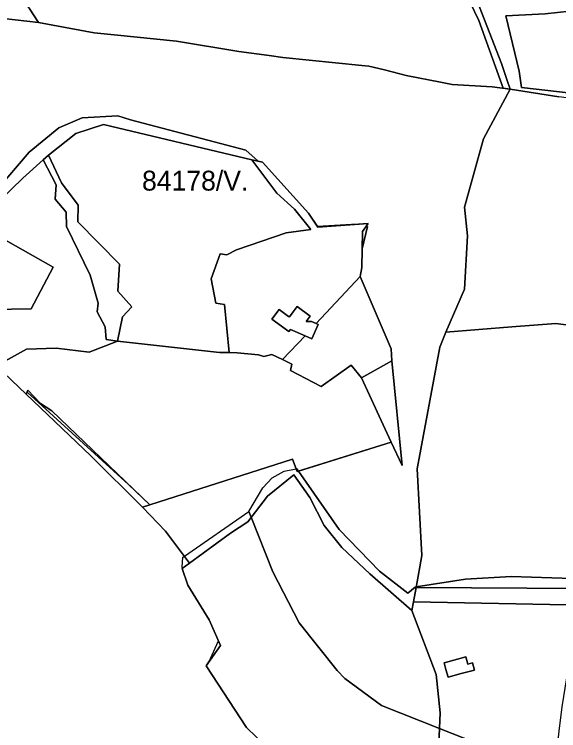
# Model space of a CAD drawing. Extents: x -477304 to -465429, y -1159113 to -1149210.
# Drawn here: x -475695 to -475284, y -1155429 to -1154887 of the extents above; entities that cross this region are included whole.
import ezdxf

# ---------------------------------------------------------------- set-up
doc = ezdxf.new("R2010")
doc.units = 0
for name, color, linetype in [('BPEJ_s', 7, 'Continuous'), ('ostatni_s', 7, 'Continuous'), ('PUPFL_s', 7, 'Continuous'), ('trav_porost_s', 7, 'Continuous')]:
    doc.layers.add(name, color=color, linetype=linetype)

msp = doc.modelspace()

# ---------------------------------------------------------------- linework, layer by layer
at = {"layer": 'BPEJ_s'}
for points in [[(-475368, -1154842.5), (-475344.5, -1154892), (-475326.08, -1154943.1), (-475320.81, -1154943.71), (-475284.03, -1154949.65)], [(-475284.03, -1154949.65), (-475320.81, -1154943.71), (-475326.08, -1154943.1), (-475344.5, -1154892), (-475368, -1154842.5)], [(-475274, -1155313.5), (-475320, -1155312), (-475354.5, -1155314), (-475391.67, -1155319.87), (-475392.5, -1155320), (-475398, -1155324.5), (-475419.5, -1155308), (-475450, -1155276.5), (-475480.68, -1155232.4), (-475410.57, -1155210.49), (-475402.4, -1155228.17), (-475410.03, -1155149.04), (-475410.58, -1155139.9), (-475434.09, -1155085.41), (-475432.84, -1155078.62), (-475432.6, -1155064.41), (-475428.5, -1155047.5), (-475429.5, -1155047.37), (-475428.01, -1155045.36), (-475439.1, -1155046.17), (-475440.5, -1155046), (-475466.31, -1155047.64), (-475473.15, -1155037.53), (-475507.68, -1154999.08), (-475511.19, -1154998.24), (-475520.5, -1154990), (-475607.5, -1154967), (-475617, -1154964), (-475644, -1154965.5), (-475661.5, -1154973), (-475684, -1154991.5), (-475709.27, -1155020.69)], [(-475709.27, -1155020.69), (-475684, -1154991.5), (-475661.5, -1154973), (-475644, -1154965.5), (-475617, -1154964), (-475607.5, -1154967), (-475520.5, -1154990), (-475511.19, -1154998.24), (-475507.68, -1154999.08), (-475473.15, -1155037.53), (-475466.31, -1155047.64), (-475440.5, -1155046), (-475439.1, -1155046.17), (-475428.01, -1155045.36), (-475429.5, -1155047.37), (-475428.5, -1155047.5), (-475432.6, -1155064.41), (-475432.84, -1155078.62), (-475434.09, -1155085.41), (-475410.58, -1155139.9), (-475410.03, -1155149.04), (-475402.4, -1155228.17), (-475410.57, -1155210.49), (-475480.68, -1155232.4)], [(-475480.68, -1155232.4), (-475482, -1155230.5), (-475482.38, -1155230.58), (-475485.11, -1155223.34), (-475592.88, -1155257.89), (-475608.97, -1155242.46), (-475685.57, -1155172.67), (-475686.18, -1155174.39), (-475708.9, -1155152.92)], [(-475546.76, -1155374.34), (-475547, -1155374), (-475541.11, -1155360.59), (-475548.17, -1155344.8), (-475564.28, -1155318.53), (-475568.58, -1155306.05), (-475568.08, -1155305.69), (-475568.5, -1155305), (-475568, -1155297.5), (-475566.82, -1155296.69), (-475518, -1155263), (-475507.5, -1155245), (-475500.5, -1155237.5), (-475491.5, -1155232.5), (-475482.38, -1155230.58), (-475485.11, -1155223.34), (-475592.88, -1155257.89), (-475608.97, -1155242.46), (-475685.57, -1155172.67), (-475686.18, -1155174.39), (-475708.9, -1155152.92)], [(-475346.57, -1155437.61), (-475374.1, -1155426.78), (-475418, -1155409.5), (-475445.5, -1155389), (-475451.5, -1155383), (-475480, -1155347), (-475500, -1155308.5), (-475516.3, -1155267.28), (-475518, -1155263), (-475507.5, -1155245), (-475500.5, -1155237.5), (-475491.5, -1155232.5), (-475482.38, -1155230.58), (-475482, -1155230.5), (-475480.68, -1155232.4), (-475450, -1155276.5), (-475419.5, -1155308), (-475398, -1155324.5), (-475392.5, -1155320), (-475391.67, -1155319.87), (-475354.5, -1155314), (-475320, -1155312), (-475274, -1155313.5)], [(-475505.2, -1155440.34), (-475519.93, -1155426.08), (-475550.41, -1155379.4), (-475546.76, -1155374.34), (-475547, -1155374), (-475541.11, -1155360.59), (-475548.17, -1155344.8), (-475564.28, -1155318.53), (-475568.58, -1155306.05), (-475568.08, -1155305.69), (-475568.5, -1155305), (-475568, -1155297.5), (-475566.82, -1155296.69), (-475518, -1155263), (-475516.3, -1155267.28), (-475500, -1155308.5), (-475480, -1155347), (-475451.5, -1155383), (-475445.5, -1155389), (-475418, -1155409.5), (-475374.1, -1155426.78), (-475346.57, -1155437.61)], [(-475206.15, -1155553.48), (-475298.74, -1155543.35), (-475298.4, -1155538.72), (-475370.5, -1155532), (-475384.18, -1155528.48), (-475388, -1155527.5), (-475369.73, -1155473.16), (-475375.63, -1155465.96), (-475386.46, -1155473.92), (-475398.39, -1155484.42), (-475419.32, -1155447.47), (-475439.21, -1155462.74), (-475441.88, -1155467.2), (-475471.28, -1155454.19), (-475487.02, -1155458.16), (-475488.68, -1155455.09), (-475490.83, -1155452.48), (-475491, -1155452.5), (-475492.2, -1155450.81), (-475494.71, -1155447.77), (-475505.2, -1155440.34), (-475519.93, -1155426.08), (-475550.41, -1155379.4), (-475546.76, -1155374.34)]]:
    msp.add_lwpolyline(points, dxfattribs=at)
at = {"layer": 'ostatni_s'}
for points in [[(-475631.89, -1155105.4), (-475637.97, -1155084.34), (-475655.71, -1155047.61), (-475656, -1155036.69), (-475664.41, -1155027.01), (-475663.7, -1155016.16), (-475673.45, -1154997.28), (-475669.45, -1154993.64), (-475659.51, -1155014.57), (-475646.93, -1155031.46), (-475647.34, -1155044.02), (-475615.89, -1155076.06), (-475617.15, -1155096.43), (-475606.59, -1155108.17), (-475613.57, -1155115.74), (-475617.23, -1155134.17), (-475625.75, -1155132.88), (-475626.59, -1155123.34), (-475632.64, -1155112)], [(-475488.09, -1155115.48), (-475487.5, -1155115.91), (-475484.67, -1155112.1), (-475481.64, -1155108.03), (-475471.89, -1155115.29), (-475474.92, -1155119.36), (-475470.9, -1155119.4), (-475467.33, -1155120.98), (-475465.72, -1155121.69), (-475470.5, -1155132.53), (-475475.68, -1155130.25), (-475486.75, -1155125.37), (-475487.96, -1155126.99), (-475500.63, -1155117.57), (-475495.16, -1155110.21)], [(-475592.88, -1155257.89), (-475598.51, -1155259.66), (-475637.39, -1155220.94), (-475686.18, -1155174.39), (-475685.08, -1155171.31), (-475675.57, -1155181.44), (-475667, -1155186.81)], [(-475258.3, -1155321.13), (-475265.12, -1155333.72), (-475393.84, -1155331.14), (-475391.77, -1155320.42), (-475308.3, -1155320.87)], [(-475349.09, -1155377.2), (-475347.61, -1155382.71), (-475357.74, -1155385.42), (-475367.71, -1155388.09), (-475369.27, -1155382.25), (-475370.61, -1155377.22), (-475360.65, -1155374.55), (-475354.16, -1155372.81), (-475352.72, -1155378.17)]]:
    msp.add_lwpolyline(points, close=True, dxfattribs=at)
at = {"layer": 'PUPFL_s'}
for points in [[(-475379.16, -1154796.47), (-475379.52, -1154783.3), (-475344.14, -1154758.68), (-475327.42, -1154748.26), (-475314, -1154745.65), (-475307.86, -1154745.46), (-475284.7, -1154777.16), (-475276.22, -1154879.63), (-475275.62, -1154884.92), (-475294.21, -1154887), (-475323.97, -1154888.33), (-475313.93, -1154930.12), (-475312.32, -1154942.54), (-475274.81, -1154946.88), (-475268.25, -1154944.42), (-475266.98, -1154952), (-475284.03, -1154949.65), (-475320.81, -1154943.71), (-475322.92, -1154937.38), (-475327.41, -1154924.36), (-475349.58, -1154867.17), (-475365.29, -1154841.42), (-475372.3, -1154809.53)], [(-475751.05, -1154776.76), (-475742.66, -1154773.84), (-475738.35, -1154790.52), (-475733.01, -1154803.72), (-475726, -1154811.88), (-475721.44, -1154827.57), (-475719.65, -1154841.98), (-475684.1, -1154882.5), (-475677, -1154893.46), (-475712.37, -1154889.51), (-475724.36, -1154887.56), (-475734.45, -1154886.41), (-475740.4, -1154885.63), (-475732.1, -1154868.76), (-475728.63, -1154856.63), (-475728.35, -1154847.44), (-475730, -1154833.8), (-475737.29, -1154809.63), (-475745.57, -1154795.22)], [(-475323.97, -1154888.33), (-475294.21, -1154887), (-475275.62, -1154884.92), (-475272.6, -1154917.2), (-475268.25, -1154944.42), (-475274.81, -1154946.88), (-475312.32, -1154942.54), (-475313.93, -1154930.12)], [(-475165.59, -1155286.93), (-475157.25, -1155305.04), (-475140.62, -1155330.7), (-475148, -1155324.71), (-475198.47, -1155283.71), (-475226.82, -1155269.18), (-475229.05, -1155272.86), (-475246.26, -1155301.25), (-475258.3, -1155321.13), (-475308.3, -1155320.87), (-475391.77, -1155320.42), (-475387.55, -1155296.23), (-475391.09, -1155230.71), (-475373.8, -1155138.84), (-475369.33, -1155127.33), (-475319.49, -1155123.4), (-475286.37, -1155120.79), (-475232.3, -1155127.82), (-475212.97, -1155173.93), (-475193.64, -1155220.04)]]:
    msp.add_lwpolyline(points, close=True, dxfattribs=at)
for points in [[(-475349.58, -1154867.17), (-475327.41, -1154924.36), (-475322.92, -1154937.38), (-475320.81, -1154943.71), (-475334.43, -1154942.14), (-475364.61, -1154940.34), (-475373.41, -1154938.51), (-475399.28, -1154933.58), (-475415.69, -1154929.17), (-475427.42, -1154926.46), (-475432.74, -1154925.83), (-475492.39, -1154919.9), (-475502.82, -1154918.26), (-475525.66, -1154915.41), (-475572.7, -1154907.65), (-475619.85, -1154902.87), (-475634.82, -1154901.17), (-475677, -1154893.46), (-475684.1, -1154882.5)], [(-475712.37, -1154889.51), (-475677, -1154893.46), (-475634.82, -1154901.17), (-475619.85, -1154902.87), (-475572.7, -1154907.65), (-475525.66, -1154915.41), (-475502.82, -1154918.26), (-475492.39, -1154919.9), (-475432.74, -1154925.83), (-475427.42, -1154926.46), (-475415.69, -1154929.17), (-475399.28, -1154933.58), (-475373.41, -1154938.51), (-475364.61, -1154940.34), (-475334.43, -1154942.14), (-475320.81, -1154943.71), (-475340.85, -1154981.34), (-475355.33, -1155032.98), (-475353.1, -1155054.61), (-475355.22, -1155095.03), (-475369.33, -1155127.33), (-475373.8, -1155138.84), (-475391.09, -1155230.71), (-475387.55, -1155296.23), (-475391.77, -1155320.42), (-475393.84, -1155331.14), (-475395.11, -1155337.73), (-475426.71, -1155309.91), (-475447.81, -1155290.16), (-475461.33, -1155273.49), (-475471.95, -1155252.25), (-475484.21, -1155235.16), (-475503.96, -1155251.29), (-475518.95, -1155270.71), (-475531.92, -1155279.21), (-475562.89, -1155301.89), (-475581.12, -1155277.76), (-475598.51, -1155259.66), (-475592.88, -1155257.89), (-475485.11, -1155223.34), (-475481.59, -1155232.68), (-475410.57, -1155210.49), (-475402.4, -1155228.17), (-475410.03, -1155149.04), (-475410.58, -1155139.9), (-475434.09, -1155085.41), (-475432.84, -1155078.62), (-475432.39, -1155051.27), (-475428.01, -1155045.36), (-475465.96, -1155048.15), (-475473.15, -1155037.53), (-475507.68, -1154999.08), (-475515.82, -1154997.14), (-475627.94, -1154970.47), (-475648.79, -1154977.39), (-475669.45, -1154993.64), (-475673.45, -1154997.28), (-475688.7, -1155011.14), (-475705.89, -1155027.79)], [(-475232.3, -1155127.82), (-475286.37, -1155120.79), (-475319.49, -1155123.4), (-475369.33, -1155127.33), (-475355.22, -1155095.03), (-475353.1, -1155054.61), (-475355.33, -1155032.98), (-475340.85, -1154981.34), (-475320.81, -1154943.71), (-475284.03, -1154949.65)], [(-475708.9, -1155152.92), (-475686.18, -1155174.39), (-475637.39, -1155220.94), (-475598.51, -1155259.66), (-475581.12, -1155277.76), (-475562.89, -1155301.89), (-475568.58, -1155306.05), (-475564.28, -1155318.53), (-475548.17, -1155344.8), (-475539.48, -1155364.24), (-475550.41, -1155379.4), (-475519.93, -1155426.08), (-475505.2, -1155440.34)]]:
    msp.add_lwpolyline(points, dxfattribs=at)
at = {"layer": 'trav_porost_s'}
for points in [[(-475515.82, -1154997.14), (-475496.96, -1155022.49), (-475483.7, -1155034.6), (-475471.27, -1155049.9), (-475489.8, -1155052.33), (-475527.5, -1155065.31), (-475534.71, -1155068.97), (-475539.83, -1155068.22), (-475546.61, -1155087.08), (-475543.12, -1155105.63), (-475536.44, -1155106.44), (-475532.94, -1155142.84), (-475540.16, -1155142.75), (-475617.23, -1155134.17), (-475613.57, -1155115.74), (-475606.59, -1155108.17), (-475617.15, -1155096.43), (-475615.89, -1155076.06), (-475647.34, -1155044.02), (-475646.93, -1155031.46), (-475659.51, -1155014.57), (-475669.45, -1154993.64), (-475648.79, -1154977.39), (-475627.94, -1154970.47)], [(-475705.89, -1155027.79), (-475688.7, -1155011.14), (-475673.45, -1154997.28), (-475663.7, -1155016.16), (-475664.41, -1155027.01), (-475656, -1155036.69), (-475655.71, -1155047.61), (-475637.97, -1155084.34), (-475631.89, -1155105.4), (-475632.64, -1155112), (-475626.59, -1155123.34), (-475625.75, -1155132.88), (-475617.23, -1155134.17), (-475638.69, -1155142.62), (-475663.57, -1155139.47), (-475686.09, -1155140.36), (-475708.9, -1155152.92), (-475738.83, -1155125.25), (-475712.54, -1155110.38), (-475682.38, -1155109.79), (-475665.98, -1155078.28), (-475724.84, -1155045), (-475748.14, -1155053.23), (-475786.81, -1155051.91)], [(-475507.68, -1154999.08), (-475473.15, -1155037.53), (-475465.96, -1155048.15), (-475428.01, -1155045.36), (-475432.39, -1155051.27), (-475432.84, -1155078.62), (-475434.09, -1155085.41), (-475467.33, -1155120.98), (-475470.9, -1155119.4), (-475474.92, -1155119.36), (-475471.89, -1155115.29), (-475481.64, -1155108.03), (-475484.67, -1155112.1), (-475487.5, -1155115.91), (-475488.09, -1155115.48), (-475495.16, -1155110.21), (-475500.63, -1155117.57), (-475487.96, -1155126.99), (-475486.75, -1155125.37), (-475475.68, -1155130.25), (-475492.81, -1155148.1), (-475500.65, -1155144.21), (-475506.72, -1155145.91), (-475510.84, -1155144.51), (-475526.93, -1155142.91), (-475532.94, -1155142.84), (-475536.44, -1155106.44), (-475543.12, -1155105.63), (-475546.61, -1155087.08), (-475539.83, -1155068.22), (-475534.71, -1155068.97), (-475527.5, -1155065.31), (-475489.8, -1155052.33), (-475471.27, -1155049.9), (-475483.7, -1155034.6), (-475496.96, -1155022.49), (-475515.82, -1154997.14)], [(-475820.88, -1155038.2), (-475786.81, -1155051.91), (-475748.14, -1155053.23), (-475724.84, -1155045), (-475665.98, -1155078.28), (-475682.38, -1155109.79), (-475712.54, -1155110.38), (-475738.83, -1155125.25), (-475741.52, -1155122.62), (-475773.23, -1155098.44), (-475795.54, -1155084.7), (-475815.92, -1155075.91), (-475845.39, -1155060.54)], [(-475434.09, -1155085.41), (-475410.58, -1155139.9), (-475410.03, -1155149.04), (-475432.98, -1155162.01), (-475440.78, -1155152.36), (-475463.47, -1155168.42), (-475486.62, -1155156.31), (-475485.76, -1155151.59), (-475492.81, -1155148.1), (-475475.68, -1155130.25), (-475470.5, -1155132.53), (-475465.72, -1155121.69), (-475467.33, -1155120.98)], [(-475675.57, -1155181.44), (-475685.08, -1155171.31), (-475686.18, -1155174.39), (-475708.9, -1155152.92), (-475686.09, -1155140.36), (-475663.57, -1155139.47), (-475638.69, -1155142.62), (-475617.23, -1155134.17), (-475540.16, -1155142.75), (-475532.94, -1155142.84), (-475526.93, -1155142.91), (-475510.84, -1155144.51), (-475506.72, -1155145.91), (-475500.65, -1155144.21), (-475492.81, -1155148.1), (-475485.76, -1155151.59), (-475486.62, -1155156.31), (-475463.47, -1155168.42), (-475440.78, -1155152.36), (-475432.98, -1155162.01), (-475410.57, -1155210.49), (-475481.59, -1155232.68), (-475485.11, -1155223.34), (-475592.88, -1155257.89), (-475667, -1155186.81)], [(-475410.03, -1155149.04), (-475402.4, -1155228.17), (-475410.57, -1155210.49), (-475432.98, -1155162.01)], [(-475373.51, -1155414.97), (-475376.62, -1155385.99), (-475395.11, -1155337.73), (-475393.84, -1155331.14), (-475265.12, -1155333.72), (-475271.08, -1155344.74), (-475281.66, -1155410.51), (-475283.93, -1155428.83), (-475284.78, -1155435.65), (-475374.68, -1155438.5)], [(-475347.61, -1155382.71), (-475349.09, -1155377.2), (-475352.72, -1155378.17), (-475354.16, -1155372.81), (-475360.65, -1155374.55), (-475370.61, -1155377.22), (-475369.27, -1155382.25), (-475367.71, -1155388.09), (-475357.74, -1155385.42)]]:
    msp.add_lwpolyline(points, close=True, dxfattribs=at)
msp.add_lwpolyline([(-475505.2, -1155440.34), (-475519.93, -1155426.08), (-475550.41, -1155379.4), (-475539.48, -1155364.24), (-475548.17, -1155344.8), (-475564.28, -1155318.53), (-475568.58, -1155306.05), (-475562.89, -1155301.89), (-475531.92, -1155279.21), (-475518.95, -1155270.71), (-475503.96, -1155251.29), (-475484.21, -1155235.16), (-475471.95, -1155252.25), (-475461.33, -1155273.49), (-475447.81, -1155290.16), (-475426.71, -1155309.91), (-475395.11, -1155337.73), (-475376.62, -1155385.99), (-475373.51, -1155414.97), (-475374.68, -1155438.5)], dxfattribs=at)

# ---------------------------------------------------------------- texts
at = {"layer": 'BPEJ_s'}
msp.add_text('84178/V.', height=15, dxfattribs=at).set_placement((-475598.78, -1155020.45))

doc.saveas('drawing.dxf')
